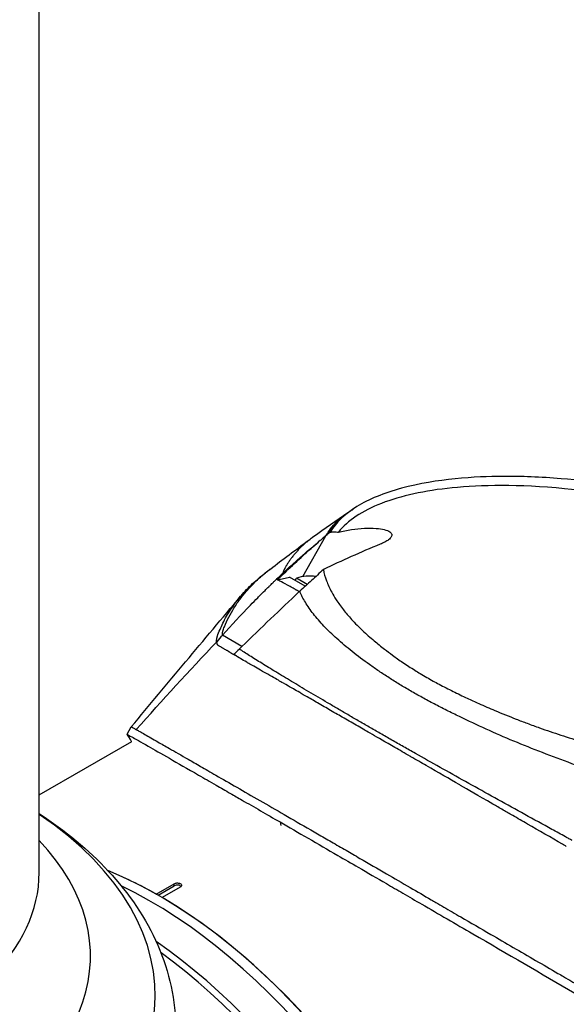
# Model space of a CAD drawing. Header units: millimetres. Extents: x 0 to 4378, y 0 to 2376.
# Tile 311 of 339: x 2645 to 2709, y 1230 to 1345. Entities that reach past the tile are written whole.
import ezdxf

# ---------------------------------------------------------------- set-up
doc = ezdxf.new("R2010")
doc.units = ezdxf.units.MM
doc.header["$LTSCALE"] = 0.2
doc.layers.add('01_Object Line', color=4, linetype='Continuous')

# ---------------------------------------------------------------- blocks, each defined once
blk = doc.blocks.new('Blk$A32R2-0W24N')
for p, q in [((-61.93, 211.32), (-61.93, 383.71)), ((-31.04, 246), (-28.37, 250.78)), ((-29.78, 250.7), (-29.78, 250.7)), ((-30.76, 244.87), (-32.59, 245.92)), ((-31.93, 245.54), (-31.78, 245.8)), ((-30.53, 245.08), (-31.78, 245.8)), ((-31.4, 244.28), (-31.44, 244.23)), ((-38.19, 237.8), (-40.47, 239.12)), ((-38.26, 236.34), (-38.25, 236.36)), ((-37.26, 235.76), (-37.25, 235.78)), ((-31.74, 232.6), (-31.74, 232.6)), ((-31.45, 232.43), (-31.45, 232.43)), ((-30.95, 232.15), (-30.95, 232.15)), ((-27.95, 230.41), (-27.95, 230.41)), ((-27.16, 229.95), (-27.16, 229.95)), ((-26.75, 229.72), (-26.75, 229.72)), ((-26.34, 229.48), (-26.34, 229.48)), ((-26.14, 229.37), (-26.14, 229.37)), ((-25.91, 229.23), (-25.91, 229.23)), ((-25.49, 228.99), (-25.49, 228.99)), ((-51.64, 227.54), (-51.14, 228.4)), ((-61.93, 220.42), (-51.09, 226.68)), ((-51.1, 226.69), (-51.09, 226.68)), ((-6.61, 218.09), (-6.61, 218.09)), ((-33.72, 217.25), (-33.61, 216.82)), ((-3.71, 216.42), (-3.71, 216.42)), ((-3.48, 216.28), (-3.48, 216.28)), ((-3.26, 216.16), (-3.26, 216.15)), ((-1.5, 215.14), (-1.5, 215.14)), ((-1.23, 214.98), (-1.23, 214.98)), ((-0.85, 214.77), (-0.85, 214.77)), ((-48.22, 208.79), (-46.1, 210.01)), ((-46.1, 209.77), (-46.1, 210.01)), ((-48.01, 208.67), (-46.1, 209.77)), ((-45.4, 209.61), (-47.52, 208.38))]:
    blk.add_line(p, q)
blk.add_arc((-30.25, 241.55), 4.52, 80.773, 109.7607)
for centre, major_axis, ratio, start_param, end_param in [((44.47, 180.03), (106.02, -10.65), 0.890126, 2.480443, 2.490545), ((-21.4, 239.49), (12.19, -7.01), 0.00024, 2.922838, 2.962676), ((-7.56, -0.74), (192.82, 322.54), 0.457816, 1.015805, 1.043687), ((82.41, 150.47), (-155.48, 16.11), 0.8912, 5.710317, 5.717349), ((-36.25, 226.16), (-53.69, -53.45), 0.12747, 4.621939, 4.627473), ((57.49, -29.63), (208.85, 361.74), 0.577343, 1.116345, 1.118683), ((-104.93, 196.87), (-56.6, 0), 0.57735, 5.575267, 10.132696), ((-104.93, 201.52), (49, 0), 0.57735, 2.641527, 6.783251), ((-104.93, 211.32), (-43, 0), 0.57735, 0, 3.141593), ((-47.87, 160.41), (-29.5, 51.1), 0.57735, 5.506262, 5.642513), ((-47.87, 160.41), (29.5, -51.1), 0.57735, 0, 2.500921), ((-48.93, 159.8), (29.5, -51.1), 0.57735, 0, 2.437853), ((-48.93, 159.8), (29.5, -51.1), 0.57735, 0, 2.437853), ((-45.75, 209.56), (-0.5, 0), 0.57735, 3.580142, 5.497787), ((-47.87, 160.41), (29.5, -51.1), 0.57735, 0, 2.34772), ((-52.47, 157.76), (29.5, -51.1), 0.57735, 6.2712, 8.537462), ((-53.17, 157.35), (29.5, -51.1), 0.57735, 0, 2.223798)]:
    blk.add_ellipse(centre, major_axis=major_axis, ratio=ratio, start_param=start_param, end_param=end_param)
for points, knots in [([(38.28, 246.09), (38.18, 246.15), (37.84, 246.34), (37.18, 246.7), (36.9, 246.85), (36.05, 247.3), (35.47, 247.6), (33.69, 248.47), (32.46, 249.03), (30.38, 249.92), (29.5, 250.28), (28.12, 250.82), (27.61, 251.02), (25.74, 251.72), (24.34, 252.2), (21.07, 253.26), (19.14, 253.83), (16.06, 254.65), (14.93, 254.92), (8.28, 256.45), (3.28, 257.15), (-3.16, 257.67), (-5.45, 257.76), (-10.83, 257.72), (-15.34, 257.48), (-21.55, 255.79), (-23.31, 255.07), (-26.13, 253.34), (-27.18, 252.33), (-27.84, 251.22)], [-11.591769, -11.591769, -11.591769, -11.591769, -11.369233, -11.369233, -11.2055, -11.2055, -10.879051, -10.879051, -10.229253, -10.229253, -9.808886, -9.808886, -9.569695, -9.569695, -8.931682, -8.931682, -8.097781, -8.097781, -7.622133, -7.622133, -5.29353, -5.29353, -3.945591, -3.945591, -1.974095, -1.974095, -0.987299, -0.987299, -0.000001, -0.000001, -0.000001, -0.000001]), ([(36.07, 245.41), (36.05, 245.43), (36.03, 245.44), (35.98, 245.47), (35.96, 245.48), (35.89, 245.52), (35.84, 245.55), (35.7, 245.62), (35.61, 245.68), (35.33, 245.84), (35.13, 245.94), (34.5, 246.28), (34.06, 246.51), (32.3, 247.4), (30.9, 248.05), (27.52, 249.5), (25.48, 250.29), (20.35, 252.07), (17.2, 253.01), (8.75, 255.1), (3.86, 255.89), (-5.81, 256.83), (-10.19, 256.74), (-16.78, 256.08), (-19.57, 255.46), (-24.1, 253.7), (-25.79, 252.57), (-26.87, 251.22)], [-6.407087, -6.407087, -6.407087, -6.407087, -6.401237, -6.401237, -6.39525, -6.39525, -6.383254, -6.383254, -6.359103, -6.359103, -6.309555, -6.309555, -6.200269, -6.200269, -5.881807, -5.881807, -5.449682, -5.449682, -4.832371, -4.832371, -3.815475, -3.815475, -2.514487, -2.514487, -1.264317, -1.264317, -0.000001, -0.000001, -0.000001, -0.000001]), ([(-28.26, 250.87), (-28.26, 250.87), (-28.26, 250.88), (-28.26, 250.88), (-28.03, 251.28), (-27.68, 251.83), (-27.02, 252.48), (-26.74, 252.75), (-26.47, 252.98), (-26.23, 253.17), (-26.02, 253.33), (-25.83, 253.46), (-25.67, 253.58)], [-0.9999921, -0.9999921, -0.9999921, -0.9999921, -0.9996333, -0.9996333, -0.9996333, -0.9375, -0.9375, -0.9375, -0.9140059, -0.9140059, -0.9140059, -0.8946699, -0.8946699, -0.8946699, -0.8946699]), ([(-25.67, 253.58), (-25.67, 253.58), (-25.67, 253.58), (-25.66, 253.58), (-25.66, 253.58), (-25.66, 253.58), (-25.66, 253.58), (-25.65, 253.59), (-25.64, 253.59), (-25.62, 253.61), (-25.59, 253.63), (-25.55, 253.66), (-25.52, 253.68), (-25.48, 253.7), (-25.47, 253.71), (-25.45, 253.73), (-25.44, 253.73), (-25.43, 253.74), (-25.43, 253.74), (-25.42, 253.74), (-25.42, 253.75), (-25.42, 253.75), (-25.42, 253.75), (-25.41, 253.75), (-25.41, 253.75), (-25.41, 253.75), (-25.41, 253.75), (-25.41, 253.75), (-25.41, 253.75), (-25.41, 253.75), (-25.41, 253.75), (-25.41, 253.75), (-25.41, 253.75), (-25.41, 253.75)], [0, 0, 0, 0, 0.00026984, 0.00026984, 0.00054641, 0.00054641, 0.00137612, 0.00137612, 0.00386525, 0.00386525, 0.01133265, 0.01133265, 0.02117276, 0.02117276, 0.02609198, 0.02609198, 0.0285512, 0.0285512, 0.02978063, 0.02978063, 0.03039525, 0.03039525, 0.03054902, 0.03054902, 0.03065374, 0.03065374, 0.03078277, 0.03078277, 0.03092307, 0.03092307, 0.03116012, 0.03116012, 0.0312194, 0.0312194, 0.0312194, 0.0312194]), ([(-26.87, 251.22), (-26.39, 251.34), (-25.87, 251.44), (-24.85, 251.59), (-24.34, 251.64), (-23.36, 251.69), (-22.89, 251.68), (-22.11, 251.62), (-21.78, 251.58), (-21.23, 251.44), (-21.02, 251.35), (-20.73, 251.16), (-20.66, 251.06), (-20.61, 250.86), (-20.63, 250.76), (-20.75, 250.55), (-20.86, 250.43), (-21.13, 250.23), (-21.27, 250.14), (-21.6, 249.96), (-21.79, 249.88), (-22, 249.79)], [-1.150602, -1.150602, -1.150602, -1.150602, -0.989, -0.989, -0.83662, -0.83662, -0.693755, -0.693755, -0.577855, -0.577855, -0.462354, -0.462354, -0.364163, -0.364163, -0.273382, -0.273382, -0.170776, -0.170776, -0.089061, -0.089061, -0.000001, -0.000001, -0.000001, -0.000001]), ([(-34.81, 246.93), (-33.45, 247.96), (-31.92, 249.12), (-30.16, 250.42), (-29.97, 250.56), (-29.78, 250.7)], [0, 0, 0, 0, 0.6160874, 0.6160874, 0.6892324, 0.6892324, 0.6892324, 0.6892324]), ([(-29.78, 250.7), (-29.82, 250.67), (-29.97, 250.56), (-30.24, 250.34), (-30.59, 250.06), (-30.94, 249.75), (-31.27, 249.44), (-31.58, 249.12), (-31.88, 248.8), (-32.11, 248.52), (-32.29, 248.3), (-32.42, 248.13), (-32.54, 247.96), (-32.66, 247.79), (-32.78, 247.61), (-32.87, 247.47), (-32.94, 247.35), (-32.99, 247.26), (-33.05, 247.17), (-33.09, 247.09), (-33.12, 247.03), (-33.15, 246.99), (-33.17, 246.95), (-33.18, 246.92), (-33.19, 246.9), (-33.21, 246.87), (-33.22, 246.84), (-33.24, 246.81), (-33.26, 246.76), (-33.28, 246.72), (-33.3, 246.68), (-33.32, 246.63), (-33.33, 246.59), (-33.34, 246.56), (-33.35, 246.53), (-33.36, 246.51), (-33.37, 246.49), (-33.37, 246.47), (-33.38, 246.46), (-33.38, 246.45), (-33.38, 246.44), (-33.38, 246.43), (-33.39, 246.42), (-33.39, 246.42), (-33.39, 246.41), (-33.39, 246.41), (-33.39, 246.4), (-33.4, 246.39), (-33.4, 246.39)], [8.420193, 8.420193, 8.420193, 8.420193, 8.449966, 8.534277, 8.63275, 8.731252, 8.829798, 8.928412, 9.027112, 9.125918, 9.17537, 9.224855, 9.274374, 9.323933, 9.373539, 9.423193, 9.448039, 9.472896, 9.497765, 9.522647, 9.535093, 9.547542, 9.559996, 9.566228, 9.572455, 9.578684, 9.584901, 9.59735, 9.609799, 9.622249, 9.634708, 9.647168, 9.659631, 9.672093, 9.678323, 9.684553, 9.690783, 9.697011, 9.700126, 9.703241, 9.706354, 9.709468, 9.711028, 9.712586, 9.714141, 9.715692, 9.718821, 9.721849, 9.721849, 9.721849, 9.721849]), ([(-28.37, 250.78), (-28.5, 250.67), (-28.62, 250.57), (-28.83, 250.39), (-28.91, 250.32), (-28.97, 250.27), (-29.07, 250.19), (-29.17, 250.1)], [-0.481439, -0.481439, -0.481439, -0.481439, -0.2135562, -0.2135562, -0.046609, -0.046609, -0.0000371, -0.0000371, -0.0000371, -0.0000371]), ([(-28.37, 250.78), (-28.35, 250.8), (-28.33, 250.81), (-28.3, 250.84), (-28.28, 250.86), (-28.26, 250.87)], [-0.01561538, -0.01561538, -0.01561538, -0.01561538, -0.00782326, -0.00782326, -0.00000122, -0.00000122, -0.00000122, -0.00000122]), ([(-28.26, 250.87), (-28.23, 250.9), (-28.19, 250.93), (-28.12, 250.99), (-28.08, 251.02), (-28.05, 251.05)], [-0.03068242, -0.03068242, -0.03068242, -0.03068242, -0.01518953, -0.01518953, -0.00000372, -0.00000372, -0.00000372, -0.00000372]), ([(-28.05, 251.05), (-28.02, 251.07), (-27.98, 251.1), (-27.91, 251.16), (-27.87, 251.19), (-27.84, 251.22)], [-0.02866133, -0.02866133, -0.02866133, -0.02866133, -0.01438409, -0.01438409, -0.00000101, -0.00000101, -0.00000101, -0.00000101]), ([(-27.84, 251.22), (-27.69, 251.23), (-27.54, 251.24), (-27.21, 251.24), (-27.04, 251.23), (-26.87, 251.22)], [-0.1210449, -0.1210449, -0.1210449, -0.1210449, -0.0602153, -0.0602153, -0.000001, -0.000001, -0.000001, -0.000001]), ([(-33.4, 246.39), (-32.97, 246.79), (-32.54, 247.18), (-32.11, 247.57), (-31.69, 247.95), (-31.27, 248.32), (-30.84, 248.69), (-30.42, 249.06), (-29.99, 249.42), (-29.57, 249.77), (-29.43, 249.88), (-29.3, 249.99), (-29.17, 250.1)], [0, 0, 0, 0, 0.3108286, 0.3108286, 0.3108286, 0.6139155, 0.6139155, 0.6139155, 0.9095559, 0.9095559, 0.9095559, 1, 1, 1, 1]), ([(-33.3, 246.33), (-32.62, 246.98), (-31.93, 247.63), (-30.86, 248.61), (-30.47, 248.96), (-29.81, 249.55), (-29.5, 249.82), (-29.17, 250.1)], [0.000001, 0.000001, 0.000001, 0.000001, 0.3048998, 0.3048998, 0.4765692, 0.4765692, 0.5978758, 0.5978758, 0.5978758, 0.5978758]), ([(-22, 249.79), (-23.12, 249.33), (-24.25, 248.85), (-26.46, 247.86), (-27.55, 247.35), (-28.64, 246.82)], [0.000001, 0.000001, 0.000001, 0.000001, 0.476483, 0.476483, 0.9337115, 0.9337115, 0.9337115, 0.9337115]), ([(-40.47, 239.12), (-40.47, 239.13), (-40.47, 239.13), (-40.47, 239.14), (-40.47, 239.15), (-40.47, 239.16), (-40.47, 239.17), (-40.47, 239.19), (-40.47, 239.2), (-40.47, 239.22), (-40.47, 239.26), (-40.47, 239.29), (-40.47, 239.33), (-40.47, 239.37), (-40.46, 239.41), (-40.46, 239.45), (-40.45, 239.49), (-40.44, 239.53), (-40.43, 239.57), (-40.42, 239.61), (-40.41, 239.66), (-40.39, 239.7), (-40.39, 239.72), (-40.38, 239.73), (-40.38, 239.74), (-40.37, 239.75), (-40.37, 239.76), (-40.36, 239.77), (-40.36, 239.8), (-40.35, 239.82), (-40.34, 239.85), (-40.3, 239.94), (-40.27, 240.03), (-40.23, 240.13), (-40.07, 240.53), (-39.9, 240.9), (-39.72, 241.23), (-39.52, 241.64), (-39.31, 242), (-39.11, 242.31), (-38.84, 242.76), (-38.59, 243.11), (-38.39, 243.36), (-38.11, 243.75), (-37.95, 243.93), (-37.94, 243.94), (-37.62, 244.33), (-37.2, 244.81), (-36.62, 245.37), (-36.46, 245.53), (-36.29, 245.69), (-36.11, 245.85), (-35.99, 245.96), (-35.87, 246.07), (-35.74, 246.18), (-35.68, 246.23), (-35.62, 246.28), (-35.57, 246.32), (-35.38, 246.48), (-35.19, 246.63), (-34.99, 246.79), (-34.93, 246.83), (-34.87, 246.88), (-34.81, 246.93)], [-1, -1, -1, -1, -0.9996299, -0.9996299, -0.9996299, -0.9992585, -0.9992585, -0.9992585, -0.9985118, -0.9985118, -0.9985118, -0.9970025, -0.9970025, -0.9970025, -0.9954711, -0.9954711, -0.9954711, -0.9939167, -0.9939167, -0.9939167, -0.9923382, -0.9923382, -0.9923382, -0.9919396, -0.9919396, -0.9919396, -0.9915395, -0.9915395, -0.9915395, -0.9907344, -0.9907344, -0.9907344, -0.9874459, -0.9874459, -0.9874459, -0.9729653, -0.9729653, -0.9729653, -0.9552462, -0.9552462, -0.9552462, -0.9299864, -0.9299864, -0.9299864, -0.8928571, -0.8928571, -0.8928571, -0.85599, -0.85599, -0.85599, -0.8457982, -0.8457982, -0.8457982, -0.8392857, -0.8392857, -0.8392857, -0.8355115, -0.8355115, -0.8355115, -0.8235942, -0.8235942, -0.8235942, -0.8198918, -0.8198918, -0.8198918, -0.8198918]), ([(-41.14, 238.36), (-41.14, 238.36), (-41.15, 238.37), (-41.15, 238.39), (-41.15, 238.4), (-41.15, 238.42), (-41.15, 238.43), (-41.15, 238.45), (-41.15, 238.48), (-41.15, 238.5), (-41.15, 238.55), (-41.15, 238.6), (-41.14, 238.66), (-41.14, 238.71), (-41.13, 238.77), (-41.11, 238.84), (-41.1, 238.87), (-41.1, 238.9), (-41.08, 238.93), (-41.08, 238.95), (-41.07, 238.96), (-41.07, 238.98), (-41.06, 239), (-41.06, 239.01), (-41.05, 239.03), (-40.97, 239.25), (-40.87, 239.52), (-40.74, 239.82), (-40.55, 240.26), (-40.31, 240.78), (-39.97, 241.37), (-39.7, 241.83), (-39.38, 242.33), (-38.98, 242.87), (-38.65, 243.33), (-38.25, 243.81), (-37.79, 244.31), (-37.58, 244.54), (-37.35, 244.77), (-37.11, 245.01), (-36.88, 245.23), (-36.63, 245.45), (-36.37, 245.68), (-36.12, 245.9), (-35.86, 246.12), (-35.58, 246.34), (-35.47, 246.43), (-35.36, 246.51), (-35.24, 246.6)], [0, 0, 0, 0, 0.016049, 0.016049, 0.016049, 0.0228099, 0.0228099, 0.0228099, 0.0323716, 0.0323716, 0.0323716, 0.0458943, 0.0458943, 0.0458943, 0.0562708, 0.0562708, 0.0562708, 0.0608015, 0.0608015, 0.0608015, 0.0629452, 0.0629452, 0.0629452, 0.0650186, 0.0650186, 0.0650186, 0.0920645, 0.0920645, 0.0920645, 0.1303134, 0.1303134, 0.1303134, 0.1596628, 0.1596628, 0.1596628, 0.1844055, 0.1844055, 0.1844055, 0.1956083, 0.1956083, 0.1956083, 0.2062043, 0.2062043, 0.2062043, 0.2162824, 0.2162824, 0.2162824, 0.220201, 0.220201, 0.220201, 0.220201]), ([(-34.02, 245.64), (-33.9, 245.75), (-33.78, 245.87), (-33.54, 246.1), (-33.42, 246.22), (-33.3, 246.33)], [0.0000204, 0.0000204, 0.0000204, 0.0000204, 0.0529294, 0.0529294, 0.1060918, 0.1060918, 0.1060918, 0.1060918]), ([(-34.02, 245.64), (-33.78, 245.69), (-33.54, 245.73), (-33.07, 245.83), (-32.83, 245.88), (-32.59, 245.92)], [0.0000193, 0.0000193, 0.0000193, 0.0000193, 0.1074008, 0.1074008, 0.2148844, 0.2148844, 0.2148844, 0.2148844]), ([(-28.64, 246.82), (-29.1, 246.4), (-29.56, 245.98), (-30.48, 245.13), (-30.94, 244.71), (-31.4, 244.28)], [0.000001, 0.000001, 0.000001, 0.000001, 0.2015129, 0.2015129, 0.4030424, 0.4030424, 0.4030424, 0.4030424]), ([(-28.64, 246.82), (-28.56, 246.39), (-28.44, 245.96), (-28.11, 245.08), (-27.91, 244.63), (-27.51, 243.89), (-27.33, 243.59), (-26.89, 242.91), (-26.61, 242.52), (-26, 241.75), (-25.68, 241.37), (-25.13, 240.77), (-24.92, 240.54), (-24.49, 240.1), (-24.27, 239.9), (-23.62, 239.28), (-23.17, 238.87), (-22.3, 238.15), (-21.91, 237.83), (-21.19, 237.27), (-20.87, 237.03), (-20.15, 236.51), (-19.74, 236.22), (-18.87, 235.63), (-18.4, 235.33), (-17.7, 234.89), (-17.5, 234.77), (-17.04, 234.49), (-16.79, 234.34), (-16.28, 234.05), (-16.03, 233.91), (-15.55, 233.64), (-15.33, 233.52), (-14.55, 233.11), (-14, 232.82), (-12.9, 232.28), (-12.35, 232.01), (-11.35, 231.54), (-10.9, 231.33), (-9.81, 230.85), (-9.18, 230.58), (-7.73, 229.96), (-6.9, 229.63), (-5.63, 229.14), (-5.2, 228.97), (-4.28, 228.63), (-3.79, 228.45), (-2.5, 227.99), (-1.67, 227.71), (0.02, 227.15), (0.9, 226.88), (2.46, 226.41), (3.15, 226.21), (4.89, 225.72), (5.94, 225.44), (8.07, 224.91), (9.15, 224.66), (10.22, 224.42)], [0.000001, 0.000001, 0.000001, 0.000001, 0.329785, 0.329785, 0.655784, 0.655784, 0.869551, 0.869551, 1.1471, 1.1471, 1.413768, 1.413768, 1.572185, 1.572185, 1.716378, 1.716378, 1.998218, 1.998218, 2.220261, 2.220261, 2.38565, 2.38565, 2.586481, 2.586481, 2.797354, 2.797354, 2.890721, 2.890721, 2.998917, 2.998917, 3.102407, 3.102407, 3.193729, 3.193729, 3.404829, 3.404829, 3.606578, 3.606578, 3.771982, 3.771982, 3.995205, 3.995205, 4.278205, 4.278205, 4.423595, 4.423595, 4.583388, 4.583388, 4.852579, 4.852579, 5.133194, 5.133194, 5.349319, 5.349319, 5.678864, 5.678864, 6.012538, 6.012538, 6.012538, 6.012538]), ([(-40.47, 239.12), (-39.4, 240.32), (-38.3, 241.5), (-37.18, 242.66), (-36.9, 242.95), (-36.61, 243.24), (-36.33, 243.53), (-36.26, 243.6), (-36.2, 243.66), (-36.13, 243.73), (-35.91, 243.95), (-35.69, 244.17), (-35.47, 244.39), (-35.33, 244.53), (-35.18, 244.68), (-35.04, 244.81), (-35, 244.85), (-34.96, 244.89), (-34.92, 244.93), (-34.81, 245.04), (-34.7, 245.15), (-34.57, 245.27), (-34.47, 245.36), (-34.38, 245.46), (-34.28, 245.55), (-34.23, 245.6), (-34.18, 245.65), (-34.13, 245.7)], [-1, -1, -1, -1, -0.457878, -0.457878, -0.457878, -0.322347, -0.322347, -0.322347, -0.290547, -0.290547, -0.290547, -0.186816, -0.186816, -0.186816, -0.119051, -0.119051, -0.119051, -0.099148, -0.099148, -0.099148, -0.051286, -0.051286, -0.051286, -0.017403, -0.017403, -0.017403, 0, 0, 0, 0]), ([(-31.46, 244.24), (-31.51, 244.27), (-31.56, 244.3), (-31.63, 244.33), (-31.64, 244.34), (-31.68, 244.36), (-31.7, 244.37), (-31.75, 244.4), (-31.78, 244.41), (-31.85, 244.45), (-31.89, 244.47), (-31.97, 244.52), (-32.02, 244.55), (-32.14, 244.61), (-32.21, 244.65), (-32.36, 244.73), (-32.44, 244.78), (-32.64, 244.88), (-32.75, 244.94), (-33.65, 245.44), (-33.98, 245.61), (-34.02, 245.64)], [0.000001, 0.000001, 0.000001, 0.000001, 0.042923, 0.042923, 0.057239, 0.057239, 0.074768, 0.074768, 0.097084, 0.097084, 0.12756, 0.12756, 0.171772, 0.171772, 0.230397, 0.230397, 0.309515, 0.309515, 0.411443, 0.411443, 1.150961, 1.150961, 1.150961, 1.150961]), ([(-31.44, 244.23), (-31.45, 244.23), (-31.45, 244.24), (-31.45, 244.24), (-31.46, 244.24), (-31.46, 244.24)], [0.000001, 0.000001, 0.000001, 0.000001, 0.002017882, 0.002017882, 0.004034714, 0.004034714, 0.004034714, 0.004034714]), ([(7.51, 221.75), (7.44, 221.77), (7.36, 221.79), (7.29, 221.81), (7.21, 221.84), (7.14, 221.86), (7.07, 221.88), (6.92, 221.93), (6.77, 221.97), (6.62, 222.02), (6.33, 222.11), (6.03, 222.2), (5.74, 222.3), (5.15, 222.48), (4.56, 222.68), (3.97, 222.87), (2.79, 223.26), (1.62, 223.66), (0.47, 224.08), (-0.69, 224.5), (-1.84, 224.93), (-2.97, 225.37), (-4.11, 225.81), (-5.22, 226.26), (-6.33, 226.72), (-7.43, 227.18), (-8.51, 227.65), (-9.57, 228.13), (-10.63, 228.61), (-11.67, 229.09), (-12.69, 229.59), (-13.2, 229.83), (-13.7, 230.08), (-14.19, 230.33), (-14.69, 230.58), (-15.17, 230.83), (-15.65, 231.08), (-16.13, 231.33), (-16.61, 231.58), (-17.07, 231.84), (-17.3, 231.97), (-17.53, 232.09), (-17.76, 232.22), (-17.98, 232.35), (-18.21, 232.48), (-18.43, 232.6), (-18.65, 232.73), (-18.87, 232.86), (-19.08, 232.99), (-19.3, 233.12), (-19.51, 233.24), (-19.72, 233.37), (-20.14, 233.63), (-20.55, 233.89), (-20.95, 234.14), (-21.35, 234.4), (-21.74, 234.66), (-22.12, 234.92), (-22.5, 235.17), (-22.87, 235.43), (-23.23, 235.69), (-23.95, 236.2), (-24.63, 236.71), (-25.27, 237.22), (-25.9, 237.72), (-26.5, 238.23), (-27.05, 238.73), (-27.6, 239.22), (-28.11, 239.71), (-28.57, 240.2), (-29.03, 240.68), (-29.44, 241.16), (-29.81, 241.62), (-30.17, 242.09), (-30.49, 242.55), (-30.75, 242.99), (-30.89, 243.22), (-31.01, 243.44), (-31.11, 243.65), (-31.17, 243.76), (-31.22, 243.87), (-31.27, 243.98), (-31.29, 244.03), (-31.31, 244.08), (-31.34, 244.14), (-31.35, 244.16), (-31.36, 244.19), (-31.37, 244.22), (-31.38, 244.24), (-31.39, 244.26), (-31.4, 244.28)], [0, 0, 0, 0, 0.003914, 0.003914, 0.003914, 0.007828, 0.007828, 0.007828, 0.015656, 0.015656, 0.015656, 0.031312, 0.031312, 0.031312, 0.062623, 0.062623, 0.062623, 0.125247, 0.125247, 0.125247, 0.18787, 0.18787, 0.18787, 0.250493, 0.250493, 0.250493, 0.313116, 0.313116, 0.313116, 0.37574, 0.37574, 0.37574, 0.407051, 0.407051, 0.407051, 0.438363, 0.438363, 0.438363, 0.469675, 0.469675, 0.469675, 0.485368, 0.485368, 0.485368, 0.500986, 0.500986, 0.500986, 0.516605, 0.516605, 0.516605, 0.532223, 0.532223, 0.532223, 0.56346, 0.56346, 0.56346, 0.594697, 0.594697, 0.594697, 0.625934, 0.625934, 0.625934, 0.688408, 0.688408, 0.688408, 0.750881, 0.750881, 0.750881, 0.813355, 0.813355, 0.813355, 0.875829, 0.875829, 0.875829, 0.938303, 0.938303, 0.938303, 0.969539, 0.969539, 0.969539, 0.985158, 0.985158, 0.985158, 0.992967, 0.992967, 0.992967, 0.996872, 0.996872, 0.996872, 1, 1, 1, 1]), ([(-39.14, 236.87), (-39.14, 236.87), (-39.15, 236.87), (-39.15, 236.88), (-39.16, 236.88), (-39.17, 236.88), (-39.17, 236.89), (-39.21, 236.9), (-39.24, 236.92), (-39.27, 236.93), (-39.3, 236.94), (-39.32, 236.96), (-39.35, 236.97), (-39.35, 236.97), (-39.36, 236.98), (-39.36, 236.98), (-39.41, 237.01), (-39.47, 237.04), (-39.53, 237.08), (-39.56, 237.1), (-39.58, 237.12), (-39.61, 237.13), (-39.63, 237.15), (-39.66, 237.17), (-39.68, 237.18), (-39.69, 237.18), (-39.69, 237.19), (-39.7, 237.19), (-39.72, 237.2), (-39.77, 237.24), (-39.86, 237.29), (-39.91, 237.31), (-39.95, 237.34), (-39.99, 237.36), (-40.05, 237.4), (-40.11, 237.43), (-40.17, 237.47), (-40.21, 237.49), (-40.25, 237.51), (-40.29, 237.53), (-40.31, 237.55), (-40.33, 237.56), (-40.35, 237.57), (-40.42, 237.61), (-40.5, 237.66), (-40.57, 237.7), (-40.64, 237.74), (-40.7, 237.78), (-40.77, 237.81), (-40.79, 237.83), (-40.82, 237.84), (-40.84, 237.86), (-40.85, 237.86), (-40.86, 237.87), (-40.87, 237.88), (-40.88, 237.88), (-40.89, 237.88), (-40.89, 237.89), (-40.9, 237.89), (-40.9, 237.89), (-40.91, 237.9), (-40.91, 237.9), (-40.92, 237.9), (-40.92, 237.9), (-40.93, 237.91), (-40.94, 237.92), (-40.97, 237.94), (-40.99, 237.96), (-41.01, 237.99), (-41.03, 238.02), (-41.04, 238.04), (-41.05, 238.05), (-41.05, 238.06), (-41.06, 238.07), (-41.07, 238.09), (-41.07, 238.1), (-41.08, 238.11), (-41.09, 238.14), (-41.1, 238.18), (-41.1, 238.19), (-41.1, 238.2), (-41.1, 238.21), (-41.11, 238.23), (-41.11, 238.26), (-41.12, 238.27), (-41.12, 238.28), (-41.12, 238.28), (-41.12, 238.29), (-41.12, 238.3), (-41.13, 238.31), (-41.13, 238.32), (-41.14, 238.34), (-41.14, 238.35), (-41.14, 238.36)], [0, 0, 0, 0, 0.0029676, 0.0029676, 0.0029676, 0.0116446, 0.0116446, 0.0116446, 0.0450204, 0.0450204, 0.0450204, 0.0714286, 0.0714286, 0.0714286, 0.0780665, 0.0780665, 0.0780665, 0.1428234, 0.1428234, 0.1428234, 0.1773986, 0.1773986, 0.1773986, 0.2087506, 0.2087506, 0.2087506, 0.2142857, 0.2142857, 0.2142857, 0.2857143, 0.2857143, 0.2857143, 0.3405637, 0.3405637, 0.3405637, 0.4223453, 0.4223453, 0.4223453, 0.4723638, 0.4723638, 0.4723638, 0.5, 0.5, 0.5, 0.6041658, 0.6041658, 0.6041658, 0.7, 0.7, 0.7, 0.7324397, 0.7324397, 0.7324397, 0.7492117, 0.7492117, 0.7492117, 0.7582038, 0.7582038, 0.7582038, 0.7676874, 0.7676874, 0.7676874, 0.775, 0.775, 0.775, 0.8140665, 0.8140665, 0.8140665, 0.85, 0.85, 0.85, 0.8644279, 0.8644279, 0.8644279, 0.8875, 0.8875, 0.8875, 0.925, 0.925, 0.925, 0.932909, 0.932909, 0.932909, 0.9625, 0.9625, 0.9625, 0.9669116, 0.9669116, 0.9669116, 0.9827559, 0.9827559, 0.9827559, 1, 1, 1, 1]), ([(-0.18, 214.38), (-0.24, 214.42), (-0.3, 214.45), (-0.37, 214.49), (-0.45, 214.54), (-0.54, 214.59), (-0.62, 214.63), (-2, 215.43), (-3.37, 216.22), (-4.74, 217.01), (-5.31, 217.34), (-5.89, 217.67), (-6.46, 218), (-6.84, 218.22), (-7.21, 218.44), (-7.56, 218.64), (-7.99, 218.89), (-8.4, 219.13), (-8.79, 219.35), (-10.51, 220.35), (-11.76, 221.07), (-12.56, 221.53), (-12.63, 221.57), (-12.69, 221.6), (-12.75, 221.64), (-13.86, 222.28), (-15.15, 223.02), (-16.58, 223.85), (-17.16, 224.18), (-17.76, 224.53), (-18.38, 224.89), (-18.4, 224.9), (-18.42, 224.91), (-18.44, 224.92), (-19.11, 225.31), (-19.71, 225.66), (-20.25, 225.97), (-21.4, 226.63), (-22.27, 227.13), (-22.88, 227.49), (-23.26, 227.7), (-23.54, 227.87), (-23.73, 227.98), (-23.75, 227.99), (-23.76, 227.99), (-23.78, 228), (-24.05, 228.16), (-24.31, 228.31), (-24.57, 228.46), (-24.85, 228.62), (-25.13, 228.78), (-25.39, 228.93), (-25.97, 229.27), (-26.5, 229.57), (-26.99, 229.86), (-27.55, 230.18), (-28.06, 230.48), (-28.53, 230.75), (-29.08, 231.07), (-29.57, 231.35), (-30, 231.6), (-30.5, 231.88), (-30.92, 232.12), (-31.26, 232.32), (-31.31, 232.35), (-31.35, 232.38), (-31.4, 232.41), (-31.95, 232.72), (-32.39, 232.97), (-32.73, 233.17), (-33.19, 233.44), (-33.48, 233.6), (-33.63, 233.69), (-33.96, 233.88), (-34.49, 234.18), (-35.16, 234.57), (-35.35, 234.67), (-35.55, 234.79), (-35.76, 234.9), (-36.39, 235.27), (-36.88, 235.54), (-37.26, 235.76), (-37.39, 235.84), (-37.51, 235.9), (-37.61, 235.96), (-38.15, 236.28), (-38.6, 236.54), (-38.98, 236.78), (-39.02, 236.8), (-39.05, 236.82), (-39.08, 236.83), (-39.09, 236.84), (-39.11, 236.85), (-39.12, 236.86), (-39.13, 236.87), (-39.13, 236.87), (-39.14, 236.87)], [0, 0, 0, 0, 0.00361, 0.00361, 0.00361, 0.008721, 0.008721, 0.008721, 0.090486, 0.090486, 0.090486, 0.125, 0.125, 0.125, 0.141082, 0.141082, 0.141082, 0.161133, 0.161133, 0.161133, 0.25, 0.25, 0.25, 0.254893, 0.254893, 0.254893, 0.340688, 0.340688, 0.340688, 0.375, 0.375, 0.375, 0.375879, 0.375879, 0.375879, 0.403474, 0.403474, 0.403474, 0.461942, 0.461942, 0.461942, 0.497315, 0.497315, 0.497315, 0.5, 0.5, 0.5, 0.513913, 0.513913, 0.513913, 0.529261, 0.529261, 0.529261, 0.562572, 0.562572, 0.562572, 0.600636, 0.600636, 0.600636, 0.646363, 0.646363, 0.646363, 0.7, 0.7, 0.7, 0.702738, 0.702738, 0.702738, 0.733893, 0.733893, 0.733893, 0.775, 0.775, 0.775, 0.833716, 0.833716, 0.833716, 0.85, 0.85, 0.85, 0.906076, 0.906076, 0.906076, 0.925, 0.925, 0.925, 0.990784, 0.990784, 0.990784, 0.996291, 0.996291, 0.996291, 0.999075, 0.999075, 0.999075, 1, 1, 1, 1]), ([(0.52, 215.07), (0.45, 215.1), (0.39, 215.14), (0.32, 215.18), (0.25, 215.21), (0.19, 215.25), (0.12, 215.29), (-0.01, 215.36), (-0.14, 215.43), (-0.28, 215.5), (-0.54, 215.65), (-0.81, 215.8), (-1.07, 215.94), (-1.6, 216.23), (-2.13, 216.53), (-2.66, 216.82), (-3.72, 217.4), (-4.78, 217.98), (-5.82, 218.56), (-6.87, 219.14), (-7.91, 219.71), (-8.94, 220.28), (-9.97, 220.85), (-10.99, 221.42), (-11.99, 221.98), (-13, 222.54), (-13.99, 223.1), (-14.97, 223.65), (-15.95, 224.2), (-16.91, 224.74), (-17.85, 225.27), (-18.32, 225.54), (-18.79, 225.8), (-19.25, 226.07), (-19.72, 226.33), (-20.17, 226.59), (-20.63, 226.85), (-21.08, 227.11), (-21.53, 227.36), (-21.97, 227.62), (-22.19, 227.75), (-22.41, 227.87), (-22.63, 228), (-22.85, 228.12), (-23.06, 228.25), (-23.28, 228.37), (-23.49, 228.5), (-23.71, 228.62), (-23.92, 228.74), (-24.13, 228.87), (-24.34, 228.99), (-24.55, 229.11), (-24.97, 229.35), (-25.38, 229.59), (-25.79, 229.83), (-26.19, 230.06), (-26.59, 230.3), (-26.99, 230.53), (-27.38, 230.76), (-27.77, 230.99), (-28.15, 231.21), (-28.91, 231.66), (-29.64, 232.09), (-30.35, 232.51), (-31.05, 232.93), (-31.73, 233.33), (-32.37, 233.72), (-33.02, 234.11), (-33.63, 234.48), (-34.21, 234.83), (-34.79, 235.19), (-35.34, 235.52), (-35.85, 235.84), (-36.36, 236.15), (-36.84, 236.45), (-37.28, 236.73), (-37.5, 236.87), (-37.71, 237.01), (-37.91, 237.14), (-38.01, 237.2), (-38.11, 237.26), (-38.2, 237.33), (-38.25, 237.36), (-38.3, 237.39), (-38.35, 237.42), (-38.37, 237.43), (-38.39, 237.45), (-38.42, 237.46), (-38.44, 237.48), (-38.46, 237.49), (-38.49, 237.51)], [0, 0, 0, 0, 0.0039109, 0.0039109, 0.0039109, 0.0078218, 0.0078218, 0.0078218, 0.0156437, 0.0156437, 0.0156437, 0.0312874, 0.0312874, 0.0312874, 0.0625747, 0.0625747, 0.0625747, 0.1251494, 0.1251494, 0.1251494, 0.1877242, 0.1877242, 0.1877242, 0.2502989, 0.2502989, 0.2502989, 0.3128736, 0.3128736, 0.3128736, 0.3754483, 0.3754483, 0.3754483, 0.4067357, 0.4067357, 0.4067357, 0.4380231, 0.4380231, 0.4380231, 0.4693104, 0.4693104, 0.4693104, 0.4849915, 0.4849915, 0.4849915, 0.5005978, 0.5005978, 0.5005978, 0.5162041, 0.5162041, 0.5162041, 0.5318104, 0.5318104, 0.5318104, 0.5630231, 0.5630231, 0.5630231, 0.5942357, 0.5942357, 0.5942357, 0.6254483, 0.6254483, 0.6254483, 0.6878736, 0.6878736, 0.6878736, 0.7502989, 0.7502989, 0.7502989, 0.8127242, 0.8127242, 0.8127242, 0.8751494, 0.8751494, 0.8751494, 0.9375747, 0.9375747, 0.9375747, 0.9687874, 0.9687874, 0.9687874, 0.9843937, 0.9843937, 0.9843937, 0.9921968, 0.9921968, 0.9921968, 0.9960984, 0.9960984, 0.9960984, 1, 1, 1, 1]), ([(-51.64, 227.54), (-51.64, 227.54), (-51.62, 227.53), (-51.48, 227.45), (-51.33, 227.36), (-50.69, 227), (-50.05, 226.64), (-47.8, 225.35), (-45.86, 224.24), (-42.62, 222.38), (-41.93, 221.98), (-40.67, 221.25), (-40.1, 220.93), (-39.08, 220.34), (-38.63, 220.08), (-37.47, 219.41), (-36.75, 219), (-35.27, 218.14), (-34.51, 217.7), (-33.72, 217.25)], [2.213236, 2.213236, 2.213236, 2.213236, 2.327177, 2.327177, 2.51121, 2.51121, 2.83327, 2.83327, 3.318061, 3.318061, 3.439024, 3.439024, 3.529698, 3.529698, 3.597738, 3.597738, 3.699741, 3.699741, 3.801674, 3.801674, 3.801674, 3.801674]), ([(-51.14, 228.4), (-51.14, 228.4), (-51.13, 228.4), (-51.09, 228.38), (-51.03, 228.35), (-50.89, 228.27), (-50.84, 228.24), (-50.74, 228.18), (-50.71, 228.16), (-50.65, 228.13), (-50.64, 228.12), (-50.6, 228.1), (-50.58, 228.09), (-50.56, 228.08)], [-0.9883084, -0.9883084, -0.9883084, -0.9883084, -0.8079859, -0.8079859, -0.4041053, -0.4041053, -0.2021492, -0.2021492, -0.1011954, -0.1011954, -0.0507175, -0.0507175, 0, 0, 0, 0]), ([(-50.56, 228.08), (-50.56, 228.08), (-50.55, 228.07), (-50.53, 228.06), (-50.52, 228.06), (-50.49, 228.04), (-50.48, 228.03), (-50.43, 228), (-50.39, 227.98), (-50.28, 227.92), (-50.21, 227.88), (-49.95, 227.74), (-49.77, 227.63), (-49.13, 227.27), (-48.62, 226.97), (-47.61, 226.39), (-47.16, 226.14), (-46.02, 225.48), (-45.29, 225.06), (-44.01, 224.33), (-43.53, 224.05), (-42.74, 223.6), (-42.46, 223.44), (-41.86, 223.1), (-41.55, 222.91), (-40.45, 222.28), (-39.63, 221.81), (-37.91, 220.82), (-37.03, 220.31), (-35.17, 219.24), (-34.21, 218.69), (-32.22, 217.53), (-31.19, 216.94), (-29.86, 216.17), (-29.59, 216.02), (-28.79, 215.55), (-28.24, 215.23), (-27.13, 214.59), (-26.56, 214.26), (-25.45, 213.62), (-24.91, 213.3), (-23.34, 212.39), (-22.3, 211.79), (-20.33, 210.65), (-19.4, 210.11), (-17.65, 209.09), (-16.83, 208.61), (-15.82, 208.03), (-15.64, 207.92), (-15.16, 207.64), (-14.85, 207.46), (-13.88, 206.9), (-13.22, 206.51), (-11.38, 205.44), (-10.21, 204.76), (-7.28, 203.06), (-5.52, 202.04), (-2.9, 200.52), (-2.03, 200.01), (-0.94, 199.38), (-0.72, 199.25), (-0.18, 198.94), (0.14, 198.75), (0.63, 198.47), (0.79, 198.37), (1.03, 198.23), (1.12, 198.19), (1.32, 198.07), (1.41, 198.01), (1.44, 198)], [-1.691817, -1.691817, -1.691817, -1.691817, -1.685693, -1.685693, -1.681725, -1.681725, -1.673789, -1.673789, -1.657916, -1.657916, -1.626174, -1.626174, -1.562675, -1.562675, -1.435698, -1.435698, -1.351034, -1.351034, -1.238185, -1.238185, -1.174022, -1.174022, -1.139664, -1.139664, -1.103057, -1.103057, -1.015385, -1.015385, -0.929461, -0.929461, -0.843958, -0.843958, -0.758525, -0.758525, -0.737003, -0.737003, -0.694304, -0.694304, -0.650672, -0.650672, -0.610004, -0.610004, -0.533695, -0.533695, -0.466986, -0.466986, -0.408715, -0.408715, -0.396001, -0.396001, -0.374521, -0.374521, -0.328153, -0.328153, -0.246913, -0.246913, -0.125005, -0.125005, -0.064057, -0.064057, -0.04882, -0.04882, -0.025982, -0.025982, -0.014544, -0.014544, -0.008825, -0.008825, -0.000001, -0.000001, -0.000001, -0.000001]), ([(-61.93, 218.23), (-58.87, 216.23), (-56.14, 213.98), (-51.38, 208.86), (-49.4, 205.94), (-46.67, 199.67), (-45.93, 196.31), (-45.93, 192.95)], [6.3449342, 6.3449342, 6.3449342, 6.3449342, 6.5761997, 6.5761997, 6.8223916, 6.8223916, 7.0685835, 7.0685835, 7.0685835, 7.0685835]), ([(-33.72, 217.25), (-32.66, 216.63), (-31.56, 216), (-29.3, 214.69), (-28.14, 214.02), (-26.16, 212.87), (-25.36, 212.41), (-23.46, 211.31), (-22.36, 210.67), (-20.61, 209.65), (-19.97, 209.28), (-18.6, 208.48), (-17.86, 208.05), (-15.14, 206.47), (-13.14, 205.31), (-7.12, 201.81), (-3.11, 199.48), (2.79, 196.06), (4.73, 194.93), (7.61, 193.26), (8.56, 192.71), (9.98, 191.89), (10.45, 191.62), (11.15, 191.21), (11.39, 191.08), (12, 190.72), (12.28, 190.56), (12.32, 190.54)], [0, 0, 0, 0, 0.449356, 0.449356, 0.898467, 0.898467, 1.197468, 1.197468, 1.595858, 1.595858, 1.82337, 1.82337, 2.083118, 2.083118, 2.775822, 2.775822, 4.159486, 4.159486, 4.850949, 4.850949, 5.197063, 5.197063, 5.370242, 5.370242, 5.456832, 5.456832, 5.599134, 5.599134, 5.599134, 5.599134]), ([(-46.1, 210.01), (-46.06, 210.04), (-46.02, 210.06), (-45.97, 210.07), (-45.92, 210.08), (-45.86, 210.09), (-45.81, 210.1), (-45.75, 210.1), (-45.69, 210.1), (-45.64, 210.09), (-45.58, 210.09), (-45.53, 210.07), (-45.48, 210.06), (-45.45, 210.04), (-45.42, 210.03), (-45.4, 210.02), (-45.36, 209.99), (-45.32, 209.97), (-45.3, 209.94), (-45.27, 209.91), (-45.26, 209.87), (-45.25, 209.84), (-45.25, 209.81), (-45.25, 209.78), (-45.26, 209.75), (-45.28, 209.71), (-45.3, 209.68), (-45.33, 209.66), (-45.35, 209.64), (-45.37, 209.62), (-45.4, 209.61)], [0, 0, 0, 0, 0.107468, 0.107468, 0.107468, 0.214935, 0.214935, 0.214935, 0.322405, 0.322405, 0.322405, 0.429877, 0.429877, 0.429877, 0.5, 0.5, 0.5, 0.607468, 0.607468, 0.607468, 0.714935, 0.714935, 0.714935, 0.822405, 0.822405, 0.822405, 0.929877, 0.929877, 0.929877, 1, 1, 1, 1])]:
    blk.add_open_spline(points, degree=3, knots=knots)
for points in [[(-25.41, 253.75), (-25.32, 253.81), (-25.24, 253.87), (-25.15, 253.92)], [(-29.78, 250.7), (-28.49, 251.63), (-27.14, 252.59), (-25.78, 253.5)], [(-28.05, 251.05), (-27.47, 252.05), (-26.59, 252.96), (-25.41, 253.75)], [(-25.67, 253.58), (-25.63, 253.6), (-25.6, 253.62), (-25.57, 253.64)], [(-25.41, 253.75), (-25.41, 253.75), (-25.41, 253.75), (-25.41, 253.75)], [(-35.24, 246.6), (-35.09, 246.71), (-34.95, 246.82), (-34.8, 246.93)], [(-34.13, 245.7), (-34.09, 245.68), (-34.05, 245.66), (-34.02, 245.64)], [(-51.14, 228.4), (-46.93, 233.47), (-42.66, 238.56), (-38.33, 243.7)], [(-50.56, 228.08), (-47.5, 231.51), (-44.37, 234.94), (-41.14, 238.36)], [(-51.1, 226.69), (-51.28, 226.97), (-51.46, 227.25), (-51.64, 227.54)]]:
    blk.add_open_spline(points, degree=3)

msp = doc.modelspace()

# ---------------------------------------------------------------- block references
at = {"layer": '01_Object Line'}
msp.add_blockref('Blk$A32R2-0W24N', (2708.753, 1034.021), dxfattribs=at)

doc.saveas('drawing.dxf')
